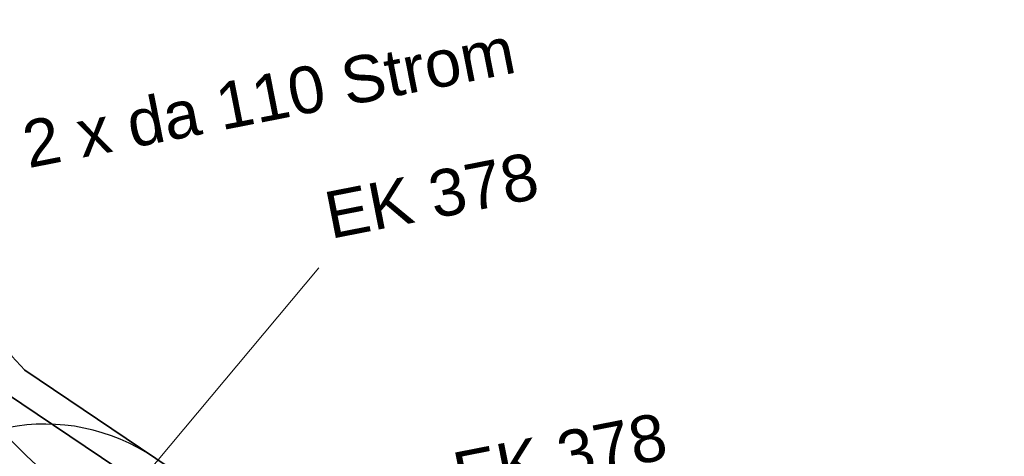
# Model space of a CAD drawing. Header units: metres. Extents: x -502 to 161, y -108 to 174.
# Tile 312 of 656: x -169.73 to -164.69, y -36.46 to -34.23. Entities that reach past the tile are written whole.
import ezdxf

# ---------------------------------------------------------------- set-up
doc = ezdxf.new("R2010")
doc.units = ezdxf.units.M
doc.header["$LTSCALE"] = 0.1
doc.linetypes.add('237', pattern=[93, 75, -18])
for name, color, linetype in [('BRI31-005.05-5p02-Koordinierung Lageplan 4. BA ZOB West 2022-06-15', 7, 'Continuous'), ('BRI31-005.06-5f07-Koordinierung Lageplan 4. BA ZOB Fernbusbahnh', 7, 'Continuous'), ('BRI32-005.03-5f06-Koordinierung Schemaplan 4 BA ZOB Teilbereich 2 Ost - Bahnhofsallee 2023-01-21', 7, 'Continuous')]:
    doc.layers.add(name, color=color, linetype=linetype)
doc.styles.add('Arial', font='arial.ttf')

msp = doc.modelspace()

# ---------------------------------------------------------------- linework, layer by layer
at = {"layer": 'BRI31-005.05-5p02-Koordinierung Lageplan 4. BA ZOB West 2022-06-15', "color": 1, "linetype": 'Continuous', "lineweight": 18, "true_color": 0xff0000, "transparency": 33554687}
msp.add_line((-169.6051, -37.1828), (-168.1982, -35.4989), dxfattribs=at)
at = {"layer": 'BRI31-005.05-5p02-Koordinierung Lageplan 4. BA ZOB West 2022-06-15', "color": 190, "linetype": 'Continuous', "lineweight": 35, "true_color": 0x7f00ff, "transparency": 33554687, "flags": 128}
for points in [[(-139.648, -26.6177), (-139.648, -26.6177, -0.053243), (-140.4472, -26.6788), (-140.4472, -26.6788, 0.076316), (-141.238, -26.776), (-141.238, -26.776, 0.259347), (-142.6517, -28.1803), (-142.6517, -28.1803), (-144.2882, -33.8458), (-144.2882, -33.8458, -0.283081), (-145.0638, -34.5511), (-145.0638, -34.5511), (-165.0294, -38.3111), (-165.0294, -38.3111, -0.197363), (-167.2619, -37.8503), (-167.2619, -37.8503), (-169.8004, -36.1385, -0.055493), (-170.4502, -35.2596), (-170.4502, -35.2596, 0.113399), (-172.0525, -33.5455), (-172.0525, -33.5455), (-173.8355, -32.3432), (-178.5252, -31.4694)], [(-172.1363, -33.6699, -0.113399), (-170.58, -35.3349), (-170.58, -35.3349, 0.113403), (-169.0236, -37), (-169.0236, -37)]]:
    msp.add_lwpolyline(points, format="xyb", dxfattribs=at)
at = {"layer": 'BRI31-005.05-5p02-Koordinierung Lageplan 4. BA ZOB West 2022-06-15', "color": 1, "linetype": 'Continuous', "lineweight": 35, "true_color": 0xff0000, "transparency": 33554687, "flags": 128}
msp.add_lwpolyline([(-167.178, -37.7259), (-169.702, -36.0239), (-169.702, -36.0239, -0.054638), (-170.3209, -35.1836), (-170.3209, -35.1836, 0.113359), (-171.9686, -33.4211), (-173.7775, -32.2014), (-178.5003, -31.3214)], format="xyb", dxfattribs=at)
at = {"layer": 'BRI31-005.05-5p02-Koordinierung Lageplan 4. BA ZOB West 2022-06-15', "color": 3, "linetype": 'Continuous', "lineweight": 35, "true_color": 0x00ff00, "transparency": 33554687, "flags": 128}
msp.add_lwpolyline([(-187.3668, -32.9166), (-185.5328, -32.6166), (-180.1364, -31.7082), (-179.4883, -31.628), (-178.575, -31.7653), (-173.9517, -32.6267), (-172.2202, -33.7942), (-172.2202, -33.7942, -0.112911), (-170.7145, -35.402), (-170.7145, -35.402), (-170.7145, -35.402, 0.113863), (-169.1074, -37.1244), (-169.1074, -37.1244)], format="xyb", dxfattribs=at)
at = {"layer": 'BRI31-005.05-5p02-Koordinierung Lageplan 4. BA ZOB West 2022-06-15', "color": 7, "linetype": 'Continuous', "lineweight": 35, "transparency": 33554687, "flags": 128}
msp.add_lwpolyline([(-187.3426, -33.0647), (-185.5083, -32.7646), (-180.1148, -31.8567), (-179.4902, -31.7794), (-178.5998, -31.9132), (-174.0097, -32.7684), (-172.3041, -33.9186, -0.112897), (-170.8442, -35.4773), (-170.8442, -35.4773, 0.113849), (-169.1913, -37.2488), (-169.1913, -37.2488)], format="xyb", dxfattribs=at)
at = {"layer": 'BRI31-005.05-5p02-Koordinierung Lageplan 4. BA ZOB West 2022-06-15', "color": 1, "linetype": '237', "lineweight": 25, "true_color": 0xff0000, "transparency": 33554687, "flags": 128}
msp.add_lwpolyline([(-169.0402, -36.4702), (-169.0402, -36.4702, 0.414215), (-170.4284, -36.7402), (-170.4284, -36.7402), (-171.0145, -37.6094), (-171.0145, -37.6094, -0.231793), (-171.7772, -38.0482), (-171.7772, -38.0482), (-172.633, -38.1051, -0.374072), (-173.6783, -37.3112), (-173.7293, -37.0665)], format="xyb", dxfattribs=at)
at = {"layer": 'BRI31-005.06-5f07-Koordinierung Lageplan 4. BA ZOB Fernbusbahnh', "color": 190, "linetype": 'Continuous', "lineweight": 30, "true_color": 0x7f00ff, "transparency": 33554687, "flags": 128}
msp.add_lwpolyline([(-139.648, -26.6177), (-139.648, -26.6177, -0.053243), (-140.4472, -26.6788), (-140.4472, -26.6788, 0.076316), (-141.238, -26.776), (-141.238, -26.776, 0.259347), (-142.6517, -28.1803), (-142.6517, -28.1803), (-144.2882, -33.8458), (-144.2882, -33.8458, -0.283081), (-145.0638, -34.5511), (-145.0638, -34.5511), (-165.0294, -38.3111), (-165.0294, -38.3111, -0.197363), (-167.2619, -37.8503), (-167.2619, -37.8503), (-169.8004, -36.1385, -0.055493), (-170.4502, -35.2596), (-170.4502, -35.2596, 0.113399), (-172.0525, -33.5455), (-172.0525, -33.5455), (-173.8355, -32.3432), (-178.5252, -31.4694)], format="xyb", dxfattribs=at)
at = {"layer": 'BRI31-005.06-5f07-Koordinierung Lageplan 4. BA ZOB Fernbusbahnh', "color": 1, "linetype": 'Continuous', "lineweight": 30, "true_color": 0xff0000, "transparency": 33554687, "flags": 128}
msp.add_lwpolyline([(-167.178, -37.7259), (-169.702, -36.0239), (-169.702, -36.0239, -0.054638), (-170.3209, -35.1836), (-170.3209, -35.1836, 0.113359), (-171.9686, -33.4211), (-173.7775, -32.2014), (-178.5003, -31.3214)], format="xyb", dxfattribs=at)
at = {"layer": 'BRI31-005.06-5f07-Koordinierung Lageplan 4. BA ZOB Fernbusbahnh', "color": 3, "linetype": 'Continuous', "lineweight": 30, "true_color": 0x00ff00, "transparency": 33554687, "flags": 128}
msp.add_lwpolyline([(-187.3668, -32.9166), (-185.5328, -32.6166), (-180.1364, -31.7082), (-179.4883, -31.628), (-178.575, -31.7653), (-173.9517, -32.6267), (-172.2202, -33.7942), (-172.2202, -33.7942, -0.112911), (-170.7145, -35.402), (-170.7145, -35.402), (-170.7145, -35.402, 0.113863), (-169.1074, -37.1244), (-169.1074, -37.1244)], format="xyb", dxfattribs=at)
at = {"layer": 'BRI31-005.06-5f07-Koordinierung Lageplan 4. BA ZOB Fernbusbahnh', "color": 7, "linetype": 'Continuous', "lineweight": 30, "transparency": 33554687, "flags": 128}
msp.add_lwpolyline([(-187.3426, -33.0647), (-185.5083, -32.7646), (-180.1148, -31.8567), (-179.4902, -31.7794), (-178.5998, -31.9132), (-174.0097, -32.7684), (-172.3041, -33.9186, -0.112897), (-170.8442, -35.4773), (-170.8442, -35.4773, 0.113849), (-169.1913, -37.2488), (-169.1913, -37.2488)], format="xyb", dxfattribs=at)
at = {"layer": 'BRI32-005.03-5f06-Koordinierung Schemaplan 4 BA ZOB Teilbereich 2 Ost - Bahnhofsallee 2023-01-21', "color": 1, "linetype": 'Continuous', "lineweight": 30, "true_color": 0xff0000, "transparency": 33554687, "flags": 128}
msp.add_lwpolyline([(-167.178, -37.7259), (-169.702, -36.0239), (-169.702, -36.0239, -0.054638), (-170.3209, -35.1836), (-170.3209, -35.1836, 0.113359), (-171.9686, -33.4211), (-173.7775, -32.2014), (-178.5003, -31.3214)], format="xyb", dxfattribs=at)

# ---------------------------------------------------------------- texts
at = {"layer": 'BRI31-005.05-5p02-Koordinierung Lageplan 4. BA ZOB West 2022-06-15', "color": 7, "transparency": 33554687, "insert": (-169.73, -34.7544), "char_height": 0.24, "attachment_point": 1, "rotation": 11.1087, "line_spacing_factor": 0.25, "style": 'Arial'}
msp.add_mtext('2 x da 110 Strom', dxfattribs=at)
at = {"layer": 'BRI31-005.05-5p02-Koordinierung Lageplan 4. BA ZOB West 2022-06-15', "color": 1, "true_color": 0xff0000, "transparency": 33554687, "char_height": 0.24, "attachment_point": 1, "rotation": 11.1087, "line_spacing_factor": 0.25, "style": 'Arial'}
for insert in [(-168.1843, -35.1165), (-167.5273, -36.4501)]:
    msp.add_mtext('EK 378', dxfattribs=dict(at, insert=insert))

doc.saveas('drawing.dxf')
